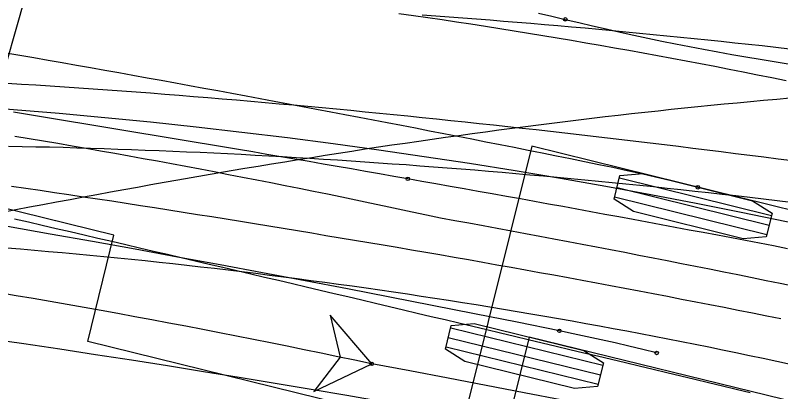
# Model space of a CAD drawing. Extents: x -14 to 1565148, y -25 to 642856.
# Drawn here: x 1564996.83 to 1565014.73, y 636503.91 to 636512.72 of the extents above; entities that cross this region are included whole.
import ezdxf

# ---------------------------------------------------------------- set-up
doc = ezdxf.new("R2010")
doc.units = 0
for name, color, linetype in [('DR_P_Headwall', 7, 'Continuous'), ('MT_P_Drums', 7, 'Continuous'), ('PM_P_Edge_Line', 7, 'Continuous'), ('SC_Scratch2', 7, 'Continuous'), ('TR_Turning_Path25', 7, 'Continuous'), ('TR_Turning_Path26', 7, 'Continuous'), ('TR_Turning_Path27', 7, 'Continuous'), ('TR_Turning_Path28 - Copy-1', 7, 'Continuous'), ('TR_Turning_Path29', 7, 'Continuous')]:
    doc.layers.add(name, color=color, linetype=linetype)

msp = doc.modelspace()

# ---------------------------------------------------------------- linework, layer by layer
at = {"layer": 'DR_P_Headwall'}
for points in [[(1564996.822, 636509.895), (1564997.156, 636509.839), (1564997.49, 636509.782), (1564997.824, 636509.725), (1564998.157, 636509.668), (1564998.491, 636509.61), (1564998.824, 636509.551), (1564999.157, 636509.492), (1564999.49, 636509.432), (1564999.823, 636509.372), (1565000.155, 636509.311), (1565000.488, 636509.25), (1565000.82, 636509.188), (1565001.152, 636509.125), (1565001.484, 636509.062), (1565001.816, 636508.998), (1565002.148, 636508.934), (1565002.479, 636508.87), (1565002.811, 636508.804), (1565003.142, 636508.739), (1565003.473, 636508.672), (1565003.804, 636508.605), (1565004.135, 636508.538), (1565004.466, 636508.47), (1565004.796, 636508.401), (1565005.127, 636508.332), (1565005.457, 636508.263), (1565005.787, 636508.193), (1565006.117, 636508.122), (1565006.447, 636508.05), (1565006.777, 636507.98), (1565007.109, 636507.92), (1565007.441, 636507.86), (1565007.773, 636507.799), (1565008.105, 636507.737), (1565008.436, 636507.676), (1565008.768, 636507.614), (1565009.099, 636507.552), (1565009.431, 636507.489), (1565009.762, 636507.426), (1565010.093, 636507.363), (1565010.425, 636507.3), (1565010.756, 636507.236), (1565011.087, 636507.172), (1565011.418, 636507.108), (1565011.749, 636507.043), (1565012.08, 636506.978), (1565012.411, 636506.913), (1565012.742, 636506.848), (1565013.073, 636506.782), (1565013.403, 636506.716), (1565013.734, 636506.649), (1565014.064, 636506.582), (1565014.395, 636506.515), (1565014.725, 636506.448), (1565015.056, 636506.38)], [(1565005.167, 636504.559), (1565004.194, 636505.7), (1565004.433, 636504.716), (1565003.812, 636503.914), (1565005.167, 636504.559)]]:
    msp.add_lwpolyline(points, dxfattribs=at)
msp.add_lwpolyline([(1565005.167, 636504.559), (1565004.194, 636505.7), (1565004.433, 636504.716), (1565003.812, 636503.914)], close=True, dxfattribs=at)
msp.add_circle((1565005.167, 636504.559), 0.0417, dxfattribs=at)
msp.add_circle((1565005.167, 636504.559), 0.0417, dxfattribs=at)
for centre, radius, start, end in [((1564963.729, 636311.184), 197.765, 77.90523, 85.38277), ((1564933.188, 636114.334), 396.808, 71.15589, 79.54898)]:
    msp.add_arc(centre, radius, start, end, dxfattribs=at)
at = {"layer": 'MT_P_Drums'}
for points in [[(1565005.806, 636512.768), (1565006.143, 636512.72), (1565006.48, 636512.671), (1565006.817, 636512.622), (1565007.154, 636512.571), (1565007.49, 636512.52), (1565007.827, 636512.468), (1565008.163, 636512.415), (1565008.499, 636512.361), (1565008.836, 636512.307), (1565009.171, 636512.252), (1565009.507, 636512.196), (1565009.843, 636512.139), (1565010.179, 636512.082), (1565010.514, 636512.023), (1565010.849, 636511.964), (1565011.184, 636511.904), (1565011.519, 636511.844), (1565011.854, 636511.782), (1565012.189, 636511.72), (1565012.524, 636511.657), (1565012.858, 636511.593), (1565013.192, 636511.529), (1565013.526, 636511.463), (1565013.86, 636511.397), (1565014.194, 636511.33), (1565014.528, 636511.263), (1565014.861, 636511.194)], [(1564996.64, 636511.132), (1564996.976, 636511.112), (1564997.311, 636511.091), (1564997.646, 636511.07), (1564997.982, 636511.048), (1564998.317, 636511.025), (1564998.653, 636511.002), (1564998.988, 636510.978), (1564999.323, 636510.954), (1564999.658, 636510.929), (1564999.993, 636510.904), (1565000.328, 636510.878), (1565000.663, 636510.852), (1565000.998, 636510.825), (1565001.333, 636510.797), (1565001.668, 636510.77), (1565002.003, 636510.741), (1565002.337, 636510.712), (1565002.672, 636510.683), (1565003.006, 636510.653), (1565003.341, 636510.623), (1565003.675, 636510.593), (1565004.01, 636510.561), (1565004.344, 636510.53), (1565004.678, 636510.498), (1565005.013, 636510.465), (1565005.347, 636510.433), (1565005.681, 636510.399), (1565006.015, 636510.366), (1565006.349, 636510.332), (1565006.682, 636510.297), (1565007.016, 636510.262), (1565007.35, 636510.227), (1565007.684, 636510.191), (1565008.017, 636510.155), (1565008.351, 636510.119), (1565008.684, 636510.082), (1565009.018, 636510.045), (1565009.351, 636510.008), (1565009.684, 636509.97), (1565010.017, 636509.932), (1565010.351, 636509.893), (1565010.684, 636509.854), (1565011.017, 636509.815), (1565011.35, 636509.776), (1565011.682, 636509.736), (1565012.015, 636509.696), (1565012.348, 636509.655), (1565012.681, 636509.614), (1565013.013, 636509.573), (1565013.346, 636509.532), (1565013.678, 636509.49), (1565014.011, 636509.448), (1565014.343, 636509.406), (1565014.675, 636509.363), (1565015.008, 636509.32)], [(1564996.631, 636507.277), (1564996.955, 636507.25), (1564997.279, 636507.222), (1564997.603, 636507.194), (1564997.927, 636507.165), (1564998.251, 636507.136), (1564998.575, 636507.105), (1564998.899, 636507.074), (1564999.223, 636507.042), (1564999.547, 636507.009), (1564999.87, 636506.976), (1565000.194, 636506.941), (1565000.517, 636506.906), (1565000.841, 636506.871), (1565001.164, 636506.834), (1565001.487, 636506.797), (1565001.81, 636506.759), (1565002.133, 636506.72), (1565002.456, 636506.68), (1565002.779, 636506.64), (1565003.102, 636506.599), (1565003.425, 636506.557), (1565003.747, 636506.515), (1565004.07, 636506.471), (1565004.392, 636506.427), (1565004.714, 636506.383), (1565005.036, 636506.337), (1565005.358, 636506.291), (1565005.68, 636506.244), (1565006.002, 636506.196), (1565006.324, 636506.147), (1565006.645, 636506.098), (1565006.967, 636506.048), (1565007.288, 636505.997), (1565007.61, 636505.946), (1565007.931, 636505.893), (1565008.252, 636505.84), (1565008.573, 636505.786), (1565008.893, 636505.732), (1565009.214, 636505.677), (1565009.534, 636505.621), (1565009.855, 636505.564), (1565010.175, 636505.506), (1565010.495, 636505.448), (1565010.815, 636505.389), (1565011.135, 636505.329), (1565011.455, 636505.269), (1565011.774, 636505.207), (1565012.094, 636505.145), (1565012.413, 636505.083), (1565012.732, 636505.019), (1565013.051, 636504.955), (1565013.37, 636504.89), (1565013.688, 636504.824), (1565014.007, 636504.758), (1565014.325, 636504.69), (1565014.643, 636504.622), (1565014.961, 636504.554)]]:
    msp.add_lwpolyline(points, dxfattribs=at)
msp.add_arc((1564985.341, 636368.211), 142.761, 73.29732, 100.95468, dxfattribs=at)
at = {"layer": 'PM_P_Edge_Line'}
msp.add_lwpolyline([(1564996.744, 636508.722), (1564997.079, 636508.673), (1564997.414, 636508.624), (1564997.748, 636508.575), (1564998.083, 636508.525), (1564998.418, 636508.475), (1564998.752, 636508.424), (1564999.087, 636508.374), (1564999.421, 636508.322), (1564999.756, 636508.271), (1565000.09, 636508.219), (1565000.425, 636508.167), (1565000.759, 636508.114), (1565001.093, 636508.061), (1565001.427, 636508.008), (1565001.761, 636507.954), (1565002.095, 636507.9), (1565002.429, 636507.846), (1565002.763, 636507.791), (1565003.097, 636507.736), (1565003.43, 636507.681), (1565003.764, 636507.625), (1565004.097, 636507.569), (1565004.431, 636507.513), (1565004.765, 636507.457), (1565005.098, 636507.402), (1565005.432, 636507.345), (1565005.765, 636507.289), (1565006.098, 636507.232), (1565006.432, 636507.174), (1565006.765, 636507.117), (1565007.098, 636507.058), (1565007.431, 636507), (1565007.764, 636506.941), (1565008.097, 636506.882), (1565008.43, 636506.822), (1565008.762, 636506.762), (1565009.095, 636506.702), (1565009.428, 636506.641), (1565009.76, 636506.58), (1565010.093, 636506.518), (1565010.425, 636506.456), (1565010.757, 636506.394), (1565011.09, 636506.332), (1565011.422, 636506.269), (1565011.754, 636506.205), (1565012.086, 636506.142), (1565012.418, 636506.078), (1565012.75, 636506.013), (1565013.081, 636505.948), (1565013.413, 636505.883), (1565013.744, 636505.817), (1565014.076, 636505.752), (1565014.407, 636505.685), (1565014.739, 636505.619)], dxfattribs=at)
msp.add_arc((1564951.274, 636194.746), 313.634, 73.06523, 83.0109, dxfattribs=at)
at = {"layer": 'SC_Scratch2'}
msp.add_line((1564991.344, 636492.962), (1565005.865, 636544.255), dxfattribs=at)
at = {"layer": 'TR_Turning_Path25'}
for points in [[(1565009.069, 636512.776), (1565009.383, 636512.702), (1565009.696, 636512.628)], [(1565009.697, 636512.628), (1565010.014, 636512.552), (1565010.335, 636512.477), (1565010.656, 636512.403), (1565010.979, 636512.33), (1565011.302, 636512.259), (1565011.626, 636512.189), (1565011.951, 636512.121), (1565012.277, 636512.055), (1565012.604, 636511.99), (1565012.932, 636511.927), (1565013.261, 636511.866), (1565013.59, 636511.806), (1565013.921, 636511.749), (1565014.252, 636511.693), (1565014.585, 636511.639), (1565014.911, 636511.588)], [(1564996.669, 636509.659), (1564996.989, 636509.653), (1564997.309, 636509.646), (1564997.629, 636509.639), (1564997.949, 636509.631), (1564998.269, 636509.622), (1564998.589, 636509.612), (1564998.91, 636509.602), (1564999.23, 636509.591), (1564999.551, 636509.58), (1564999.871, 636509.568), (1565000.192, 636509.555), (1565000.512, 636509.542), (1565000.833, 636509.528), (1565001.154, 636509.514), (1565001.475, 636509.499), (1565001.796, 636509.483), (1565002.117, 636509.467), (1565002.438, 636509.45), (1565002.759, 636509.432), (1565003.08, 636509.414), (1565003.401, 636509.396), (1565003.722, 636509.376), (1565004.043, 636509.356), (1565004.365, 636509.336), (1565004.686, 636509.315), (1565005.007, 636509.293), (1565005.329, 636509.271), (1565005.65, 636509.248), (1565005.971, 636509.225), (1565006.293, 636509.201), (1565006.614, 636509.177), (1565006.936, 636509.151), (1565007.257, 636509.126), (1565007.579, 636509.1), (1565007.9, 636509.073), (1565008.222, 636509.046), (1565008.543, 636509.018), (1565008.865, 636508.989), (1565009.186, 636508.961), (1565009.508, 636508.931), (1565009.829, 636508.901), (1565010.151, 636508.87), (1565010.473, 636508.839), (1565010.794, 636508.808), (1565011.116, 636508.776), (1565011.437, 636508.743), (1565011.759, 636508.71), (1565012.081, 636508.676), (1565012.402, 636508.642), (1565012.724, 636508.607), (1565013.045, 636508.572), (1565013.367, 636508.536), (1565013.688, 636508.499), (1565014.01, 636508.463), (1565014.331, 636508.425), (1565014.653, 636508.387), (1565014.974, 636508.349)]]:
    msp.add_lwpolyline(points, dxfattribs=at)
for centre in [(1565009.696, 636512.628), (1565009.697, 636512.628)]:
    msp.add_circle(centre, 0.0417, dxfattribs=at)
msp.add_arc((1564989.087, 636426.565), 91.716, 76.77078, 136.7592, dxfattribs=at)
at = {"layer": 'TR_Turning_Path26'}
for p, q in [((1564999.139, 636507.574), (1564991.856, 636509.365)), ((1564998.526, 636505.081), (1564999.139, 636507.574)), ((1565007.015, 636505.401), (1565010.576, 636504.525)), ((1565008.85, 636505.186), (1565006.939, 636497.417)), ((1565006.96, 636505.178), (1565010.521, 636504.303)), ((1565043.808, 636496.588), (1565008.85, 636505.186)), ((1565008.237, 636502.693), (1564998.526, 636505.081)), ((1565006.906, 636504.956), (1565010.466, 636504.08))]:
    msp.add_line(p, q, dxfattribs=at)
msp.add_lwpolyline([(1565014.021, 636503.879), (1565013.697, 636503.957), (1565013.372, 636504.035), (1565013.048, 636504.113), (1565012.724, 636504.191), (1565012.4, 636504.269), (1565012.075, 636504.347), (1565011.751, 636504.425), (1565011.426, 636504.502), (1565011.102, 636504.58), (1565010.778, 636504.658), (1565010.453, 636504.736), (1565010.129, 636504.813), (1565009.804, 636504.891), (1565009.48, 636504.968), (1565009.155, 636505.046), (1565008.831, 636505.123), (1565008.506, 636505.201), (1565008.182, 636505.278), (1565007.857, 636505.355), (1565007.533, 636505.433), (1565007.208, 636505.51), (1565006.883, 636505.587), (1565006.559, 636505.664), (1565006.234, 636505.741), (1565005.909, 636505.818), (1565005.585, 636505.895), (1565005.26, 636505.972), (1565004.935, 636506.049), (1565004.611, 636506.125), (1565004.286, 636506.202), (1565003.961, 636506.279), (1565003.636, 636506.355), (1565003.312, 636506.432), (1565002.987, 636506.508), (1565002.662, 636506.585), (1565002.337, 636506.661), (1565002.012, 636506.737), (1565001.687, 636506.814), (1565001.362, 636506.89), (1565001.037, 636506.966), (1565000.713, 636507.042), (1565000.388, 636507.118), (1565000.063, 636507.194), (1564999.738, 636507.27), (1564999.413, 636507.346), (1564999.088, 636507.422), (1564998.763, 636507.497), (1564998.438, 636507.573), (1564998.113, 636507.649), (1564997.787, 636507.724), (1564997.462, 636507.8), (1564997.137, 636507.875), (1564996.812, 636507.951)], dxfattribs=at)
msp.add_lwpolyline([(1565006.892, 636504.901), (1565007.029, 636505.456), (1565007.568, 636505.501), (1565010.132, 636504.87), (1565010.589, 636504.58), (1565010.453, 636504.025), (1565009.913, 636503.98), (1565007.349, 636504.611)], close=True, dxfattribs=at)
at = {"layer": 'TR_Turning_Path27'}
msp.add_lwpolyline([(1565006.347, 636512.732), (1565006.665, 636512.71), (1565006.982, 636512.686), (1565007.299, 636512.663), (1565007.617, 636512.639), (1565007.935, 636512.614), (1565008.252, 636512.589), (1565008.57, 636512.563), (1565008.888, 636512.537), (1565009.206, 636512.51), (1565009.524, 636512.482), (1565009.842, 636512.455), (1565010.161, 636512.426), (1565010.479, 636512.397), (1565010.797, 636512.368), (1565011.116, 636512.338), (1565011.434, 636512.308), (1565011.753, 636512.277), (1565012.071, 636512.245), (1565012.39, 636512.213), (1565012.709, 636512.181), (1565013.028, 636512.148), (1565013.346, 636512.115), (1565013.665, 636512.081), (1565013.984, 636512.046), (1565014.303, 636512.012), (1565014.622, 636511.976), (1565014.941, 636511.94)], dxfattribs=at)
at = {"layer": 'TR_Turning_Path28 - Copy-1'}
for p, q in [((1565008.914, 636509.66), (1565006.986, 636501.896)), ((1565023.472, 636506.046), (1565008.914, 636509.66)), ((1565010.961, 636508.916), (1565014.52, 636508.032)), ((1565010.906, 636508.693), (1565014.465, 636507.81)), ((1565010.851, 636508.471), (1565014.41, 636507.587))]:
    msp.add_line(p, q, dxfattribs=at)
for points in [[(1565012.796, 636508.696), (1565012.47, 636508.777), (1565012.14, 636508.857), (1565011.809, 636508.935), (1565011.477, 636509.01), (1565011.144, 636509.084), (1565010.811, 636509.155), (1565010.479, 636509.224), (1565010.147, 636509.291), (1565009.818, 636509.358), (1565009.488, 636509.425), (1565009.159, 636509.491), (1565008.829, 636509.557), (1565008.499, 636509.623), (1565008.17, 636509.688), (1565007.84, 636509.754), (1565007.51, 636509.819), (1565007.181, 636509.884), (1565006.851, 636509.948), (1565006.521, 636510.013), (1565006.191, 636510.077), (1565005.861, 636510.141), (1565005.531, 636510.205), (1565005.201, 636510.268), (1565004.871, 636510.331), (1565004.541, 636510.394), (1565004.211, 636510.457), (1565003.88, 636510.52), (1565003.55, 636510.582), (1565003.22, 636510.644), (1565002.889, 636510.706), (1565002.559, 636510.768), (1565002.229, 636510.829), (1565001.898, 636510.891), (1565001.568, 636510.952), (1565001.237, 636511.012), (1565000.906, 636511.073), (1565000.576, 636511.133), (1565000.245, 636511.193), (1564999.914, 636511.253), (1564999.583, 636511.313), (1564999.253, 636511.372), (1564998.922, 636511.431), (1564998.591, 636511.49), (1564998.26, 636511.549), (1564997.929, 636511.608), (1564997.598, 636511.666), (1564997.267, 636511.724), (1564996.936, 636511.782), (1564996.605, 636511.839)], [(1565006.012, 636508.892), (1565005.682, 636508.951), (1565005.353, 636509.008), (1565005.023, 636509.066), (1565004.693, 636509.124), (1565004.363, 636509.181), (1565004.033, 636509.238), (1565003.703, 636509.295), (1565003.373, 636509.352), (1565003.043, 636509.409), (1565002.713, 636509.465), (1565002.383, 636509.522), (1565002.053, 636509.578), (1565001.723, 636509.634), (1565001.394, 636509.69), (1565001.064, 636509.745), (1565000.734, 636509.801), (1565000.405, 636509.856), (1565000.075, 636509.911), (1564999.746, 636509.966), (1564999.417, 636510.021), (1564999.088, 636510.075), (1564998.759, 636510.13), (1564998.431, 636510.184), (1564998.102, 636510.238), (1564997.774, 636510.292), (1564997.445, 636510.346), (1564997.116, 636510.4), (1564996.788, 636510.454)], [(1565014.897, 636507.257), (1565014.569, 636507.32), (1565014.24, 636507.383), (1565013.911, 636507.445), (1565013.583, 636507.507), (1565013.254, 636507.57), (1565012.925, 636507.632), (1565012.596, 636507.693), (1565012.267, 636507.755), (1565011.938, 636507.816), (1565011.609, 636507.878), (1565011.28, 636507.939), (1565010.951, 636508), (1565010.622, 636508.06), (1565010.293, 636508.121), (1565009.964, 636508.181), (1565009.635, 636508.242), (1565009.306, 636508.302), (1565008.977, 636508.362), (1565008.647, 636508.421), (1565008.318, 636508.481), (1565007.989, 636508.54), (1565007.659, 636508.599), (1565007.33, 636508.658), (1565007, 636508.717), (1565006.671, 636508.776), (1565006.341, 636508.834), (1565006.012, 636508.892)], [(1565011.832, 636504.814), (1565011.509, 636504.894), (1565011.185, 636504.973), (1565010.86, 636505.049), (1565010.535, 636505.123), (1565010.21, 636505.195), (1565009.884, 636505.265), (1565009.557, 636505.332)]]:
    msp.add_lwpolyline(points, dxfattribs=at)
msp.add_lwpolyline([(1565010.837, 636508.416), (1565010.975, 636508.971), (1565011.515, 636509.014), (1565014.077, 636508.378), (1565014.534, 636508.087), (1565014.396, 636507.532), (1565013.856, 636507.489), (1565011.294, 636508.125)], close=True, dxfattribs=at)
for centre in [(1565006.012, 636508.892), (1565006.012, 636508.892), (1565012.796, 636508.696), (1565009.557, 636505.332), (1565009.557, 636505.332), (1565011.832, 636504.814)]:
    msp.add_circle(centre, 0.0417, dxfattribs=at)
msp.add_arc((1564913.591, 636033.323), 481.666, 78.50755, 86.20032, dxfattribs=at)
at = {"layer": 'TR_Turning_Path29'}
msp.add_lwpolyline([(1565014.951, 636510.78), (1565014.643, 636510.754), (1565014.335, 636510.726), (1565014.027, 636510.698), (1565013.719, 636510.669), (1565013.411, 636510.639), (1565013.102, 636510.609), (1565012.793, 636510.578), (1565012.484, 636510.546), (1565012.175, 636510.514), (1565011.866, 636510.481), (1565011.556, 636510.447), (1565011.246, 636510.413), (1565010.936, 636510.378), (1565010.626, 636510.342), (1565010.316, 636510.305), (1565010.005, 636510.268), (1565009.695, 636510.23), (1565009.384, 636510.192), (1565009.073, 636510.153), (1565008.762, 636510.113), (1565008.45, 636510.072), (1565008.139, 636510.031), (1565007.827, 636509.989), (1565007.515, 636509.947), (1565007.203, 636509.903), (1565006.891, 636509.86), (1565006.579, 636509.815), (1565006.267, 636509.77), (1565005.954, 636509.724), (1565005.641, 636509.678), (1565005.329, 636509.631), (1565005.016, 636509.584), (1565004.703, 636509.536), (1565004.39, 636509.487), (1565004.077, 636509.438), (1565003.764, 636509.388), (1565003.45, 636509.338), (1565003.137, 636509.287), (1565002.824, 636509.235), (1565002.51, 636509.183), (1565002.197, 636509.131), (1565001.883, 636509.078), (1565001.57, 636509.024), (1565001.256, 636508.97), (1565000.942, 636508.916), (1565000.629, 636508.861), (1565000.315, 636508.805), (1565000.001, 636508.75), (1564999.686, 636508.693), (1564999.371, 636508.636), (1564999.056, 636508.579), (1564998.741, 636508.521), (1564998.426, 636508.463), (1564998.11, 636508.404), (1564997.794, 636508.345), (1564997.478, 636508.286), (1564997.162, 636508.226), (1564996.845, 636508.166), (1564996.528, 636508.105)], dxfattribs=at)
msp.add_arc((1565018.671, 636391.904), 129.304, 86.34072, 118.81406, dxfattribs=at)

doc.saveas('drawing.dxf')
